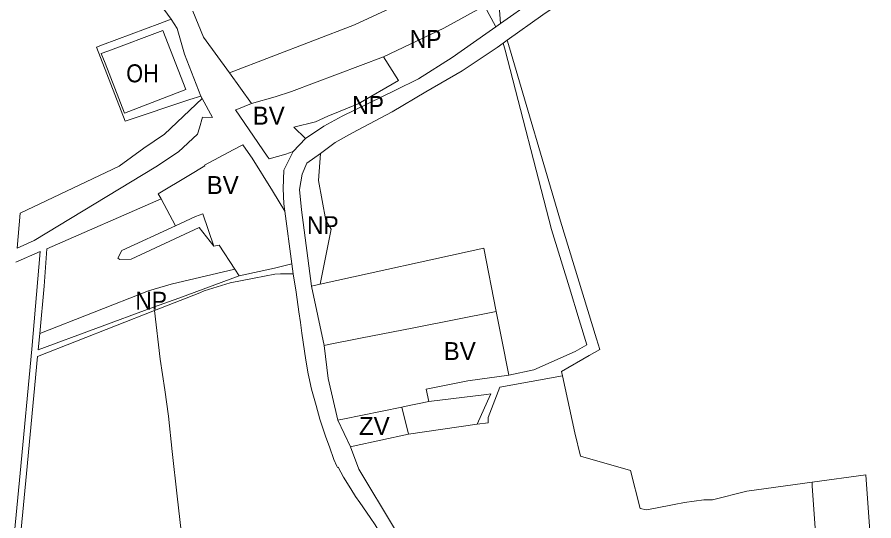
# Model space of a CAD drawing. Extents: x -650451 to -642268, y -1075216 to -1066610.
# Drawn here: x -643994 to -643422, y -1069883 to -1069547 of the extents above; entities that cross this region are included whole.
import ezdxf

# ---------------------------------------------------------------- set-up
doc = ezdxf.new("R2010")
doc.units = 0
doc.header["$LTSCALE"] = 4.8
for name, color, linetype, lineweight in [('10', 7, 'Continuous', 13), ('15', 7, 'Continuous', 13), ('24', 7, 'Continuous', 13), ('3', 7, 'Continuous', 13), ('40', 7, 'Continuous', 13), ('46', 7, 'Continuous', 13), ('48', 7, 'Continuous', 13)]:
    doc.layers.add(name, color=color, linetype=linetype, lineweight=lineweight)
doc.layers.add('62', color=7, linetype='Continuous')

msp = doc.modelspace()

# ---------------------------------------------------------------- linework, layer by layer
at = {"layer": '10'}
msp.add_lwpolyline([(-643933.81, -1069569.54), (-643897.06, -1069555.72), (-643881.59, -1069595.26), (-643922.56, -1069611.06), (-643935.4, -1069577.57), (-643938.08, -1069571.08)], close=True, dxfattribs=at)
at = {"layer": '15'}
msp.add_line((-643852.51, -1069584.08), (-643837.72, -1069604.62), dxfattribs=at)
for points in [[(-643891.5, -1069548.31), (-643910.48, -1069521.93), (-643928.93, -1069498.9), (-643930.52, -1069497.57), (-643943.02, -1069486.89), (-643949, -1069481.86), (-643957.9, -1069474.92), (-643966.18, -1069468.3), (-643983.78, -1069457.53), (-644007.67, -1069446.11), (-644013.54, -1069443.31), (-644053.01, -1069425.26), (-644077.11, -1069413.69), (-644106.75, -1069391.32), (-644119.2, -1069378.89), (-644128.55, -1069365.93), (-644130.85, -1069360.64)], [(-643676.9, -1069519.91), (-643673.34, -1069527.08), (-643671.53, -1069551.1), (-643674.63, -1069553.28), (-643682.27, -1069539.41)], [(-643876.9, -1069542.93), (-643869.74, -1069560.15), (-643852.51, -1069584.08)], [(-643871.56, -1069599.63), (-643882.48, -1069571.57), (-643887.37, -1069554.4), (-643891.5, -1069548.31)], [(-643665.92, -1069785.96), (-643649.25, -1069782.43), (-643621.71, -1069770.11), (-643613.9, -1069765.6), (-643619, -1069748.93), (-643625.33, -1069727.69), (-643637.36, -1069688.73), (-643668.5, -1069568.92), (-643669.73, -1069564.16), (-643666.98, -1069562.22)], [(-643666.98, -1069562.22), (-643665.49, -1069567.27), (-643631.37, -1069683.21), (-643607.44, -1069761.72), (-643605.24, -1069768.92), (-643612.22, -1069772.9), (-643630.77, -1069783.44), (-643630.05, -1069786.46)], [(-643994.36, -1069701.05), (-643982.84, -1069695.93), (-643901.55, -1069646.92), (-643886.62, -1069636.87), (-643873.82, -1069625.05), (-643872.55, -1069620.75), (-643870.44, -1069613.56), (-643863.92, -1069613.9), (-643870.697, -1069601.241), (-643871.56, -1069599.63)], [(-643837.72, -1069604.62), (-643847.68, -1069608.59), (-643848.42, -1069608.88), (-643827.36, -1069639.65), (-643826.08, -1069641.51), (-643814.83, -1069638.49), (-643809.91, -1069636.52), (-643816.12, -1069649.03)], [(-643815.53, -1069676.49), (-643823.72, -1069662.84), (-643837.42, -1069641.07), (-643838.44, -1069639.59), (-643843.55, -1069632.12), (-643850.07, -1069635.49), (-643869.1, -1069645.78), (-643868.85, -1069646.21), (-643879.6, -1069652.65), (-643900.07, -1069664.92), (-643898.1, -1069668.26)], [(-643816.12, -1069649.03), (-643816.54, -1069661.32), (-643816.18, -1069671.49), (-643815.53, -1069676.49)], [(-643898.1, -1069668.26), (-643974.4, -1069701.49), (-643976.33, -1069726.63), (-643979.17, -1069758.05)], [(-644050.12, -1070033.64), (-644053.18, -1070030.57), (-644051.913, -1070029.549), (-644009.95, -1069995.74), (-644006.96, -1069990.34), (-644005.06, -1069981.28), (-644003.06, -1069964.06), (-644000.52, -1069937.19), (-643992.27, -1069851.31), (-643984.44, -1069768.58), (-643978.85, -1069703.4), (-643995.17, -1069710.42)], [(-643846.01, -1069719.71), (-643822.49, -1069714.53), (-643810.77, -1069711.69), (-643809.85, -1069718.31)], [(-643979.17, -1069758.05), (-643980.16, -1069768.97), (-643903.24, -1069740.66), (-643886.39, -1069734.49), (-643846.01, -1069719.71)], [(-643809.85, -1069718.31), (-643818.38, -1069718.34), (-643822.16, -1069718.6), (-643836.08, -1069721.14), (-643844.1, -1069722.64), (-643851.98, -1069724.37), (-643869.29, -1069729.75), (-643872.27, -1069730.92), (-643902.55, -1069742.76)], [(-643902.55, -1069742.76), (-643980.59, -1069773.52), (-643987.99, -1069851.72), (-643997.58, -1069951.51), (-643998.84, -1069964.53), (-644000.57, -1069982.55), (-644002.61, -1069991.44), (-644004.06, -1069994.59)], [(-643719.42, -1069803.49), (-643721.26, -1069795.38), (-643693.34, -1069789.76), (-643665.92, -1069785.96)], [(-643630.05, -1069786.46), (-643672, -1069793.92), (-643679.73, -1069814.23), (-643679.72, -1069817.72), (-643687.2, -1069818.8)], [(-643687.2, -1069818.8), (-643680.15, -1069803.22), (-643678.02, -1069798.52), (-643680.83, -1069798.86), (-643719.42, -1069803.49)]]:
    msp.add_lwpolyline(points, dxfattribs=at)
at = {"layer": '24'}
for points in [[(-643789.39, -1069619.67), (-643777.14, -1069613.01), (-643741.69, -1069595.63), (-643726.22, -1069588.03), (-643703.7, -1069573.86), (-643681.23, -1069557.92), (-643674.63, -1069553.28), (-643671.53, -1069551.1), (-643649.94, -1069535.93), (-643624.65, -1069517.85), (-643605.97, -1069505.47)], [(-643599.04, -1069515.37), (-643618.45, -1069528.45), (-643643.16, -1069545.42), (-643666.98, -1069562.22), (-643669.73, -1069564.16), (-643673.82, -1069567.04), (-643697, -1069582.64), (-643721.43, -1069596.72), (-643743.81, -1069610.19)], [(-643743.81, -1069610.19), (-643770.29, -1069624.14), (-643781.95, -1069630.63), (-643791.77, -1069637.88)], [(-643816.18, -1069671.49), (-643816.54, -1069661.32), (-643816.12, -1069649.03), (-643809.91, -1069636.52), (-643801.71, -1069628.02), (-643789.39, -1069619.67)], [(-643791.77, -1069637.88), (-643800.73, -1069644.37), (-643803.94, -1069651.83), (-643805.65, -1069661.94), (-643804.44, -1069675.58), (-643797.75, -1069726.51), (-643789.3, -1069766.05)], [(-643801.59, -1069775.89), (-643804.15, -1069758.03), (-643805.14, -1069750.81), (-643806.11, -1069743.61), (-643808.05, -1069730.51), (-643809.85, -1069718.31), (-643810.77, -1069711.69), (-643815.53, -1069676.49), (-643816.18, -1069671.49)], [(-643789.3, -1069766.05), (-643786.64, -1069788.25), (-643780.19, -1069816.07), (-643771.78, -1069833.76)], [(-643797.65, -1069795.29), (-643799.49, -1069787.14), (-643799.88, -1069785.02), (-643801.59, -1069775.89)], [(-643785.66, -1069833.72), (-643786.7, -1069830.87), (-643788.28, -1069826.69), (-643792.21, -1069815.34), (-643794.68, -1069806.22), (-643797.65, -1069795.29)], [(-643776.35, -1069854.14), (-643779.92, -1069847.44), (-643780.36, -1069847.67), (-643780.9, -1069846.66), (-643782.76, -1069842.22), (-643785.66, -1069833.72)], [(-643771.78, -1069833.76), (-643766.19, -1069848.7), (-643742.29, -1069888.47), (-643738.33, -1069896.97), (-643732.53, -1069909.55), (-643729.03, -1069918.43), (-643728.96, -1069927.36), (-643730.52, -1069934.04), (-643734.17, -1069944.01), (-643745.22, -1069966.6), (-643762.62, -1070003.76), (-643765.72, -1070010.38), (-643774.32, -1070028.74)], [(-643758.44, -1069881.07), (-643765.54, -1069870.9), (-643768.32, -1069867), (-643771.54, -1069861.84), (-643776.35, -1069854.14)], [(-643743.79, -1069905.36), (-643755.12, -1069885.83), (-643758.44, -1069881.07)]]:
    msp.add_lwpolyline(points, dxfattribs=at)
at = {"layer": '3'}
for points in [[(-643837.72, -1069604.62), (-643822.06, -1069600.07), (-643811.16, -1069596.45), (-643749.64, -1069573.35)], [(-643749.64, -1069573.35), (-643739.52, -1069589.29), (-643766.52, -1069604.77), (-643786.8, -1069612.9), (-643795, -1069616.72), (-643809.55, -1069620.32), (-643801.71, -1069628.02), (-643809.91, -1069636.52)], [(-643809.91, -1069636.52), (-643814.83, -1069638.49), (-643826.08, -1069641.51), (-643827.36, -1069639.65), (-643848.42, -1069608.88), (-643847.68, -1069608.59), (-643837.72, -1069604.62)], [(-643898.1, -1069668.26), (-643900.07, -1069664.92), (-643879.6, -1069652.65), (-643868.85, -1069646.21), (-643869.1, -1069645.78), (-643850.07, -1069635.49), (-643843.55, -1069632.12), (-643838.44, -1069639.59), (-643837.42, -1069641.07), (-643823.72, -1069662.84), (-643815.53, -1069676.49), (-643810.77, -1069711.69)], [(-643862.96, -1069699.89), (-643870.37, -1069678.12), (-643875.12, -1069680.07), (-643888.63, -1069686.33), (-643898.1, -1069668.26)], [(-643849.02, -1069715.11), (-643859.47, -1069699.1), (-643862.96, -1069699.89)], [(-643810.77, -1069711.69), (-643822.49, -1069714.53), (-643846.01, -1069719.71), (-643849.02, -1069715.11)], [(-643902.55, -1069742.76), (-643872.27, -1069730.92), (-643869.29, -1069729.75), (-643851.98, -1069724.37), (-643844.1, -1069722.64), (-643836.08, -1069721.14), (-643822.16, -1069718.6), (-643818.38, -1069718.34), (-643809.85, -1069718.31), (-643808.05, -1069730.51), (-643806.11, -1069743.61), (-643805.14, -1069750.81)], [(-643918.88, -1069986.82), (-643918.89, -1069986.45), (-643919.56, -1069967.29), (-643919.32, -1069950.49), (-643919.43, -1069945.16), (-643919.45, -1069944.39), (-643919.73, -1069930.79), (-643919.78, -1069928.09), (-643903.94, -1069925.59), (-643896.57, -1069921.83), (-643883.81, -1069913.64), (-643882.43, -1069913.54), (-643883.23, -1069902.88), (-643883.82, -1069902.98), (-643884.67, -1069890.08), (-643887.35, -1069866.84), (-643890.8, -1069837), (-643893.29, -1069813.42), (-643895.71, -1069795.81), (-643898.69, -1069775.37), (-643902.55, -1069742.76)], [(-643789.3, -1069766.05), (-643786.35, -1069765.46), (-643764.94, -1069761.27), (-643729.34, -1069754.3), (-643674.3, -1069743.53)], [(-643674.3, -1069743.53), (-643670.76, -1069761.28), (-643665.92, -1069785.96)], [(-643805.14, -1069750.81), (-643804.15, -1069758.03), (-643801.59, -1069775.89)], [(-643780.19, -1069816.07), (-643786.64, -1069788.25), (-643789.3, -1069766.05)], [(-643801.59, -1069775.89), (-643799.88, -1069785.02), (-643799.49, -1069787.14), (-643797.65, -1069795.29), (-643794.68, -1069806.22)], [(-643665.92, -1069785.96), (-643693.34, -1069789.76), (-643721.26, -1069795.38), (-643719.42, -1069803.49)], [(-643687.2, -1069818.8), (-643679.72, -1069817.72), (-643679.73, -1069814.23), (-643672, -1069793.92), (-643630.05, -1069786.46)], [(-643630.05, -1069786.46), (-643621.78, -1069824.57), (-643618, -1069840.01), (-643584.63, -1069849.66), (-643578.28, -1069874.97), (-643574.05, -1069875.85), (-643567.91, -1069874.7), (-643555.57, -1069872.38), (-643548.67, -1069871.08), (-643535.83, -1069869.23), (-643530.01, -1069869.17), (-643507.1, -1069863.33), (-643463.51, -1069857.44)], [(-643794.68, -1069806.22), (-643792.21, -1069815.34), (-643788.28, -1069826.69), (-643786.7, -1069830.87), (-643785.66, -1069833.72), (-643782.76, -1069842.22), (-643780.9, -1069846.66)], [(-643719.42, -1069803.49), (-643735.51, -1069806.83), (-643737.47, -1069807.24)], [(-643737.47, -1069807.24), (-643776.76, -1069815.36), (-643778.23, -1069815.67), (-643780.19, -1069816.07)], [(-643771.78, -1069833.76), (-643769.82, -1069833.34), (-643733.02, -1069825.4), (-643687.2, -1069818.8)], [(-643742.29, -1069888.47), (-643766.19, -1069848.7), (-643771.78, -1069833.76)], [(-643780.9, -1069846.66), (-643780.36, -1069847.67), (-643779.92, -1069847.44), (-643776.35, -1069854.14)], [(-643776.35, -1069854.14), (-643771.54, -1069861.84), (-643768.32, -1069867), (-643765.54, -1069870.9), (-643758.44, -1069881.07)], [(-643463.51, -1069857.44), (-643463.31, -1069860.18), (-643461.326, -1069887.84)], [(-643758.44, -1069881.07), (-643755.12, -1069885.83), (-643743.79, -1069905.36), (-643742.81, -1069907.09)]]:
    msp.add_lwpolyline(points, dxfattribs=at)
at = {"layer": '40'}
for points in [[(-643871.56, -1069599.63), (-643879.04, -1069601.78), (-643922.17, -1069616.26), (-643941.21, -1069566.85), (-643937.3, -1069565.39), (-643898.89, -1069551.06), (-643891.5, -1069548.31)], [(-643891.5, -1069548.31), (-643887.37, -1069554.4), (-643882.48, -1069571.57), (-643871.56, -1069599.63)], [(-643780.19, -1069816.07), (-643778.23, -1069815.67), (-643776.76, -1069815.36), (-643737.47, -1069807.24), (-643733.02, -1069825.4)], [(-643733.02, -1069825.4), (-643769.82, -1069833.34), (-643771.78, -1069833.76), (-643780.19, -1069816.07)]]:
    msp.add_lwpolyline(points, dxfattribs=at)
msp.add_lwpolyline([(-643933.81, -1069569.54), (-643938.08, -1069571.08), (-643935.4, -1069577.57), (-643922.56, -1069611.06), (-643881.59, -1069595.26), (-643897.06, -1069555.72)], close=True, dxfattribs=at)
at = {"layer": '46'}
msp.add_line((-643666.98, -1069562.22), (-643643.16, -1069545.42), dxfattribs=at)
for points in [[(-644130.85, -1069360.64), (-644128.55, -1069365.93), (-644119.2, -1069378.89), (-644106.75, -1069391.32), (-644077.11, -1069413.69), (-644053.01, -1069425.26), (-644013.54, -1069443.31), (-644007.67, -1069446.11), (-643983.78, -1069457.53), (-643966.18, -1069468.3), (-643957.9, -1069474.92), (-643949, -1069481.86), (-643943.02, -1069486.89), (-643930.52, -1069497.57), (-643928.93, -1069498.9), (-643910.48, -1069521.93), (-643891.5, -1069548.31)], [(-643699.23, -1069519.48), (-643769.08, -1069551.96), (-643852.51, -1069584.08)], [(-643852.51, -1069584.08), (-643869.74, -1069560.15), (-643876.9, -1069542.93)], [(-643891.5, -1069548.31), (-643898.89, -1069551.06), (-643937.3, -1069565.39), (-643941.21, -1069566.85), (-643922.17, -1069616.26), (-643879.04, -1069601.78), (-643871.56, -1069599.63), (-643870.697, -1069601.241)], [(-643781.95, -1069630.63), (-643770.29, -1069624.14), (-643743.81, -1069610.19), (-643721.43, -1069596.72), (-643697, -1069582.64), (-643673.82, -1069567.04), (-643669.73, -1069564.16)], [(-643669.73, -1069564.16), (-643668.5, -1069568.92), (-643637.36, -1069688.73), (-643625.33, -1069727.69), (-643619, -1069748.93), (-643613.9, -1069765.6), (-643621.71, -1069770.11), (-643649.25, -1069782.43), (-643665.92, -1069785.96)], [(-643630.05, -1069786.46), (-643630.77, -1069783.44), (-643612.22, -1069772.9), (-643605.24, -1069768.92), (-643607.44, -1069761.72), (-643631.37, -1069683.21), (-643665.49, -1069567.27), (-643666.98, -1069562.22)], [(-643870.697, -1069601.241), (-643895.951, -1069625.069), (-643909.616, -1069634.267), (-643926.229, -1069646.367), (-643992.34, -1069677.76), (-643994.36, -1069701.05)], [(-643791.88, -1069725.25), (-643784.59, -1069688.47), (-643788.14, -1069682.71), (-643793.09, -1069656.07), (-643791.77, -1069637.88), (-643781.95, -1069630.63)], [(-643979.17, -1069758.05), (-643976.33, -1069726.63), (-643974.4, -1069701.49), (-643898.1, -1069668.26), (-643888.63, -1069686.33)], [(-643888.63, -1069686.33), (-643924.39, -1069702.76), (-643927.13, -1069707.8), (-643925.71, -1069708.74), (-643918.15, -1069708.43), (-643872.67, -1069687.46), (-643862.96, -1069699.89)], [(-643862.96, -1069699.89), (-643859.47, -1069699.1), (-643849.02, -1069715.11)], [(-643674.3, -1069743.53), (-643682.61, -1069701.16), (-643791.88, -1069725.25)], [(-643849.02, -1069715.11), (-643891.46, -1069725.11), (-643906.6, -1069729.62), (-643979.17, -1069758.05)], [(-644004.06, -1069994.59), (-644002.61, -1069991.44), (-644000.57, -1069982.55), (-643998.84, -1069964.53), (-643997.58, -1069951.51), (-643987.99, -1069851.72), (-643980.59, -1069773.52), (-643902.55, -1069742.76)], [(-643902.55, -1069742.76), (-643898.69, -1069775.37), (-643895.71, -1069795.81), (-643893.29, -1069813.42), (-643890.8, -1069837), (-643887.35, -1069866.84), (-643884.67, -1069890.08), (-643883.82, -1069902.98), (-643883.23, -1069902.88), (-643882.43, -1069913.54), (-643883.81, -1069913.64), (-643896.57, -1069921.83), (-643903.94, -1069925.59), (-643919.78, -1069928.09), (-643919.73, -1069930.79), (-643919.45, -1069944.39), (-643919.43, -1069945.16), (-643919.32, -1069950.49), (-643919.56, -1069967.29), (-643918.89, -1069986.45), (-643918.88, -1069986.82), (-644004.06, -1069994.59)], [(-643665.92, -1069785.96), (-643670.76, -1069761.28), (-643674.3, -1069743.53)], [(-643463.51, -1069857.44), (-643507.1, -1069863.33), (-643530.01, -1069869.17), (-643535.83, -1069869.23), (-643548.67, -1069871.08), (-643555.57, -1069872.38), (-643567.91, -1069874.7), (-643574.05, -1069875.85), (-643578.28, -1069874.97), (-643584.63, -1069849.66), (-643618, -1069840.01), (-643621.78, -1069824.57), (-643630.05, -1069786.46)], [(-643422.204, -1069927.68), (-643427.6, -1069852.59), (-643463.51, -1069857.44)]]:
    msp.add_lwpolyline(points, dxfattribs=at)
at = {"layer": '48'}
for points in [[(-643749.64, -1069573.35), (-643709.33, -1069554.14), (-643682.27, -1069539.41), (-643674.63, -1069553.28)], [(-643674.63, -1069553.28), (-643681.23, -1069557.92), (-643703.7, -1069573.86), (-643726.22, -1069588.03), (-643741.69, -1069595.63), (-643777.14, -1069613.01), (-643789.39, -1069619.67), (-643801.71, -1069628.02)], [(-643801.71, -1069628.02), (-643809.55, -1069620.32), (-643795, -1069616.72), (-643786.8, -1069612.9), (-643766.52, -1069604.77), (-643739.52, -1069589.29), (-643749.64, -1069573.35)], [(-643805.65, -1069661.94), (-643803.94, -1069651.83), (-643800.73, -1069644.37), (-643791.77, -1069637.88)], [(-643791.77, -1069637.88), (-643793.09, -1069656.07), (-643788.14, -1069682.71), (-643784.59, -1069688.47), (-643791.88, -1069725.25), (-643797.75, -1069726.51), (-643804.44, -1069675.58), (-643805.65, -1069661.94)], [(-643888.63, -1069686.33), (-643875.12, -1069680.07), (-643870.37, -1069678.12), (-643862.96, -1069699.89)], [(-643862.96, -1069699.89), (-643872.67, -1069687.46), (-643918.15, -1069708.43), (-643925.71, -1069708.74), (-643927.13, -1069707.8), (-643924.39, -1069702.76), (-643888.63, -1069686.33)], [(-643979.17, -1069758.05), (-643906.6, -1069729.62), (-643891.46, -1069725.11), (-643849.02, -1069715.11), (-643846.01, -1069719.71)], [(-643846.01, -1069719.71), (-643886.39, -1069734.49), (-643903.24, -1069740.66), (-643980.16, -1069768.97), (-643979.17, -1069758.05)]]:
    msp.add_lwpolyline(points, dxfattribs=at)

# ---------------------------------------------------------------- texts
at = {"layer": '62'}
for s, width, p in [('NP', 0.95, (-643732.089, -1069567.385)), ('OH', 0.9, (-643921.411, -1069590.39)), ('NP', 0.95, (-643770.512, -1069611.527)), ('NP', 0.95, (-643800.739, -1069691.805)), ('NP', 0.95, (-643915.344, -1069742.296))]:
    msp.add_text(s, height=12, dxfattribs=dict(at, width=width)).set_placement(p)
for s, p in [('BV', (-643836.979, -1069618.654)), ('BV', (-643867.711, -1069665.011)), ('BV', (-643709.413, -1069775.883)), ('ZV', (-643766.02, -1069825.903))]:
    msp.add_text(s, height=12, dxfattribs=at).set_placement(p)

doc.saveas('drawing.dxf')
